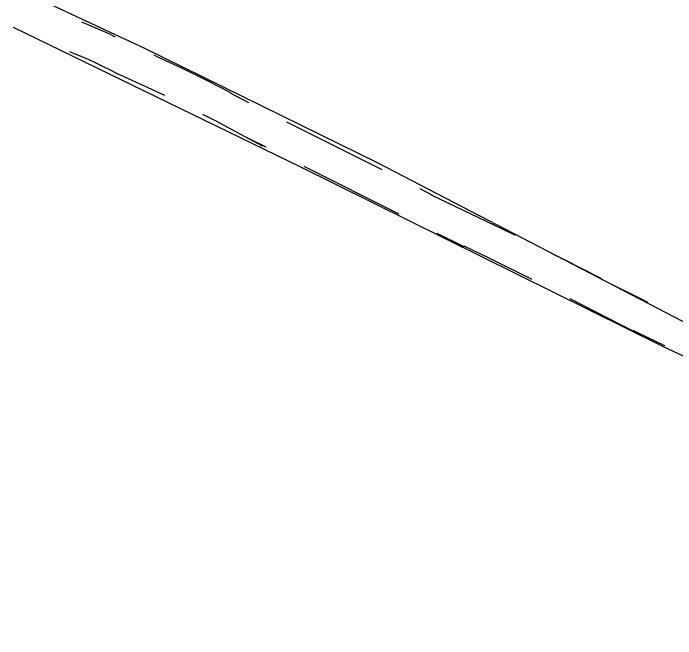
# Model space of a CAD drawing. Extents: x 3172297 to 3210190, y 958463 to 983887.
# Drawn here: x 3184924 to 3185546, y 966076 to 966663 of the extents above; entities that cross this region are included whole.
import ezdxf

# ---------------------------------------------------------------- set-up
doc = ezdxf.new("R2010")
doc.units = 0
doc.layers.add('V-ROAD-CNTR', color=7, linetype='Continuous')
doc.layers.add('V-TOPO-SHOR', color=7, linetype='Continuous')

msp = doc.modelspace()

# ---------------------------------------------------------------- linework, layer by layer
at = {"layer": 'V-ROAD-CNTR'}
for p, q in [((3185270.36, 966515.89), (3185181.01, 966560.79)), ((3185286.55, 966474.18), (3185197.19, 966519.08))]:
    msp.add_line(p, q, dxfattribs=at)
for points in [[(3185020.05, 966640.56), (3185013.99, 966643.46), (3185006.73, 966646.79), (3184999.42, 966649.98), (3184992.09, 966653.04), (3184988.24, 966654.59)], [(3185066.25, 966585.65), (3185046.7, 966594.85), (3185023.89, 966605.1), (3185021.89, 966605.98), (3185014.7, 966609.73), (3185008.01, 966613.07), (3185001.27, 966616.29), (3184994.48, 966619.4), (3184987.64, 966622.39), (3184980.72, 966625.28), (3184977.04, 966626.75)], [(3185145.32, 966578.86), (3185128.03, 966587.75), (3185128.03, 966588.24), (3185127.79, 966588.37), (3185105.14, 966600.01), (3185082.29, 966611.26), (3185059.24, 966622.1), (3185056.17, 966623.49)], [(3185161.45, 966537.04), (3185143.63, 966546), (3185158.03, 966538.6), (3185158.03, 966538.11), (3185113.84, 966561.8), (3185102.07, 966567.85)], [(3185395.68, 966454.26), (3185383.41, 966460.32), (3185317.37, 966491.67), (3185317.37, 966492.27), (3185306.1, 966497.93)], [(3185411.5, 966413), (3185370.33, 966433.32), (3185347.37, 966444.22), (3185347.37, 966443.62), (3185322.29, 966456.22)], [(3185520.5, 966391.39), (3185476.21, 966413.32), (3185476.21, 966413.76), (3185441.04, 966431.87), (3185431.55, 966436.56)], [(3185536.08, 966350.53), (3185511.19, 966362.52), (3185506.21, 966364.99), (3185506.21, 966364.55), (3185447.2, 966394.95)]]:
    msp.add_lwpolyline(points, dxfattribs=at)
at = {"layer": 'V-TOPO-SHOR'}
for points in [[(3185287.25, 967734.69), (3185262.24, 967731.18), (3185251.49, 967716.92), (3185168.72, 967458.22), (3185044.58, 967081.79), (3184977.95, 966851.62), (3184940.13, 966719.58), (3184934.69, 966687.46), (3184936.47, 966682.1), (3185047.04, 966630.04), (3185266.39, 966522.37), (3185608.77, 966344.75), (3186092.08, 966115.01)], [(3184923.89, 966649.99), (3185193.18, 966518.98), (3185533.8, 966350.3), (3185656.85, 966292.86), (3186009.98, 966127.71), (3186111.63, 966075.68)]]:
    msp.add_lwpolyline(points, dxfattribs=at)

doc.saveas('drawing.dxf')
